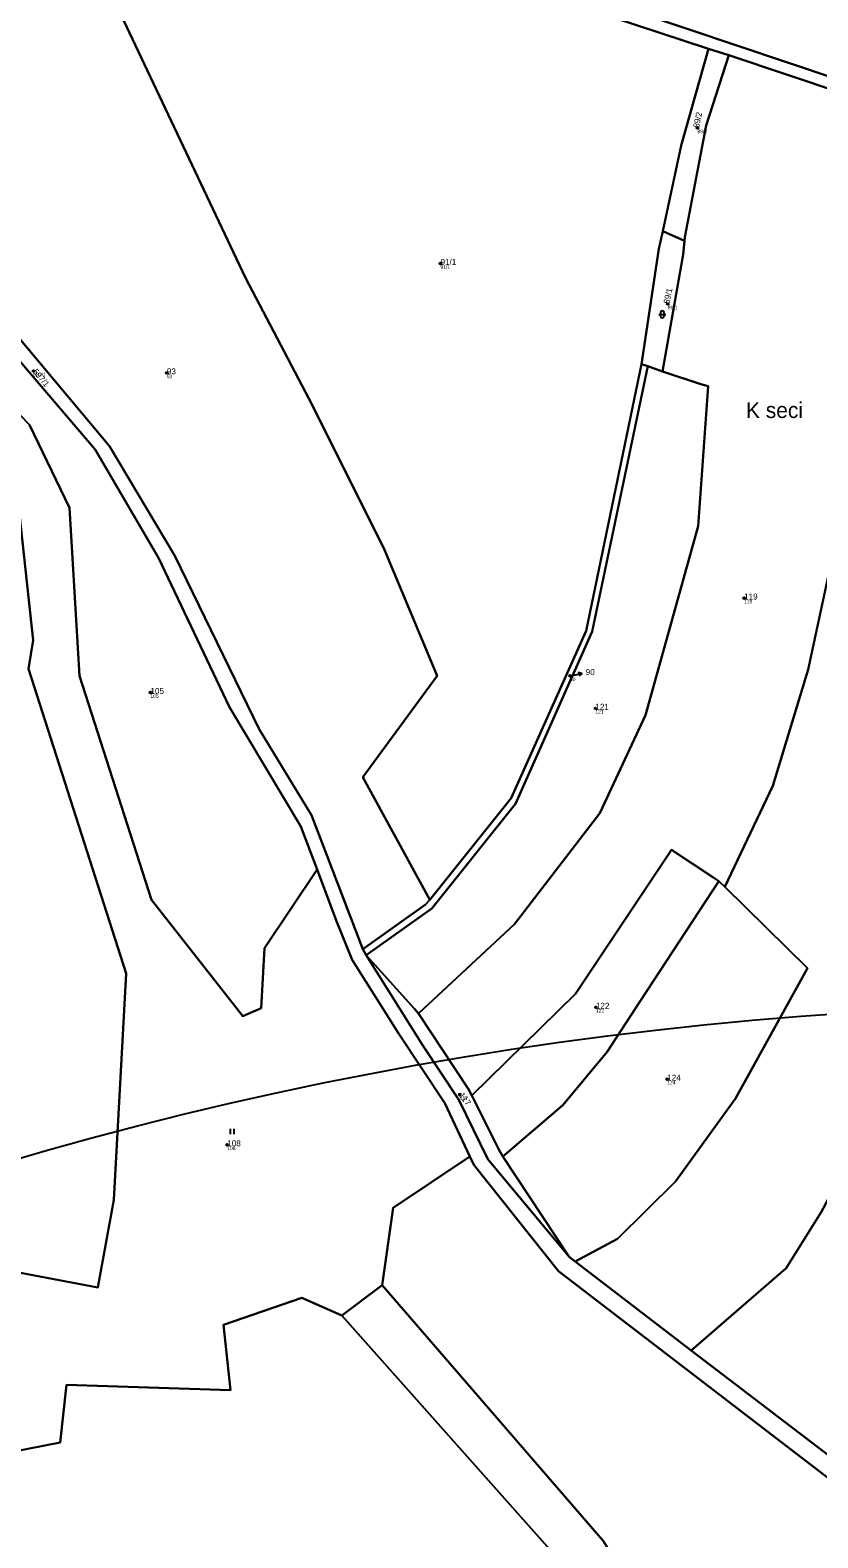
# Model space of a CAD drawing. Extents: x -680203 to -673936, y -1102717 to -1093650.
# Drawn here: x -677620.9 to -677399.8, y -1095724 to -1095300.6 of the extents above; entities that cross this region are included whole.
import ezdxf

# ---------------------------------------------------------------- set-up
doc = ezdxf.new("R2010")
doc.units = 0
for name, color, linetype in [('_Ideová část', 7, 'Continuous'), ('Definiční body', 7, 'Continuous'), ('SOxx01xx_ŽSp_násyp_plocha', 7, 'Continuous'), ('SOxx02xx_Staničení_Popis10', 7, 'Continuous'), ('SOxxxxxx_Koleje_hlavní_body_Popis10', 7, 'Continuous'), ('SOxxxxxx_Osa_bod_P', 7, 'Continuous'), ('x_prac', 7, 'Continuous')]:
    doc.layers.add(name, color=color, linetype=linetype)

msp = doc.modelspace()

# ---------------------------------------------------------------- linework, layer by layer
at = {"layer": '_Ideová část'}
msp.add_circle((-677321.69, -1096651.16), 1076.75, dxfattribs=at)
at = {"layer": 'Definiční body'}
for centre in [(-677433.55, -1095328.09), (-677505.71, -1095366.17), (-677441.89, -1095377.53), (-677620.01, -1095396.36), (-677582.54, -1095396.9), (-677420.47, -1095460.14), (-677469.36, -1095481.96), (-677587.15, -1095486.65), (-677462.23, -1095491.08), (-677462.08, -1095575.05), (-677442.04, -1095595.21), (-677500.3, -1095599.56), (-677565.58, -1095613.66)]:
    msp.add_circle(centre, 0.25, dxfattribs=at)
at = {"layer": 'SOxx01xx_ŽSp_násyp_plocha'}
for points in [[(-677352.52, -1095328.45), (-677289.59, -1095353.36), (-677271.26, -1095228.3), (-677258.24, -1095135.17), (-677286.54, -1095144.98), (-677320.37, -1095154), (-677326.86, -1095160.17), (-677335.31, -1095219.5), (-677342.05, -1095252.16), (-677349.64, -1095280.09), (-677449.27, -1095281.6), (-677468.27, -1095282.54), (-677483.43, -1095284.23), (-677450.39, -1095295.64)], [(-677560.45, -1095370.17), (-677541.61, -1095406.08), (-677521.48, -1095446.58), (-677506.67, -1095481.96), (-677527.49, -1095510.38), (-677508.68, -1095544.86), (-677485.9, -1095516.35), (-677464.83, -1095469.32), (-677449.29, -1095394.4), (-677444.38, -1095362.09), (-677443.3, -1095357.06), (-677438.13, -1095333), (-677430.49, -1095305.91), (-677485.69, -1095287.66), (-677501.89, -1095287.69), (-677597.99, -1095290.84)], [(-677390.55, -1095388.88), (-677386.02, -1095391.27), (-677383.8, -1095387.31), (-677352.52, -1095328.45), (-677450.39, -1095295.64), (-677483.43, -1095284.23), (-677491.01, -1095285.48), (-677501.89, -1095287.69), (-677485.69, -1095287.66), (-677430.49, -1095305.91), (-677424.75, -1095307.65), (-677360.31, -1095329.32), (-677385.67, -1095380.55), (-677389.04, -1095386.03)], [(-677675.01, -1095295.39), (-677629.44, -1095380.79), (-677598.65, -1095417.44), (-677580.33, -1095448.22), (-677556.59, -1095496.94), (-677541.94, -1095521.06), (-677527.55, -1095558.75), (-677509.97, -1095546.2), (-677508.68, -1095544.86), (-677527.49, -1095510.38), (-677506.67, -1095481.96), (-677521.48, -1095446.58), (-677541.61, -1095406.08), (-677560.45, -1095370.17), (-677597.99, -1095290.84), (-677600.3, -1095290.92), (-677638.97, -1095292.08), (-677667.46, -1095294.86)], [(-677437.21, -1095359.78), (-677437.12, -1095358.8), (-677431.1, -1095327.45), (-677424.75, -1095307.65), (-677430.49, -1095305.91), (-677438.13, -1095333), (-677443.3, -1095357.06)], [(-677443.4, -1095396.52), (-677437.56, -1095363.67), (-677437.21, -1095359.78), (-677443.3, -1095357.06), (-677444.38, -1095362.09), (-677449.29, -1095394.4), (-677447.48, -1095395.05)], [(-677556.02, -1095575.31), (-677555.12, -1095558.45), (-677540.35, -1095536.38), (-677544.91, -1095524.29), (-677564.93, -1095490.78), (-677584.9, -1095448.87), (-677602.7, -1095418.37), (-677642.32, -1095371.97), (-677656.71, -1095361.97), (-677660.1, -1095371.11), (-677621.09, -1095411.46), (-677609.85, -1095434.82), (-677607.06, -1095481.99), (-677586.89, -1095544.9), (-677561.21, -1095577.53)], [(-677601.89, -1095653.76), (-677597.41, -1095629.12), (-677594, -1095565.52), (-677621.39, -1095480.02), (-677620.05, -1095471.91), (-677625.68, -1095420.14), (-677631.32, -1095408.39), (-677640.62, -1095404.63), (-677662, -1095379.12), (-677662.05, -1095392.69), (-677667.06, -1095392.78), (-677680.62, -1095373.48), (-677699.43, -1095370.5), (-677718.49, -1095390.07), (-677724.22, -1095423), (-677716.86, -1095447.53), (-677735.17, -1095456.9), (-677744.11, -1095462.5), (-677739.41, -1095481.75), (-677718.68, -1095563.96), (-677728.45, -1095609.33), (-677671.37, -1095622.6), (-677676.03, -1095639.64)], [(-677508.68, -1095544.86), (-677509.97, -1095546.2), (-677527.55, -1095558.75), (-677526.63, -1095560.39), (-677508.17, -1095547.26), (-677484.64, -1095517.88), (-677463.11, -1095469.5), (-677447.48, -1095395.05), (-677449.29, -1095394.4), (-677464.83, -1095469.32), (-677485.9, -1095516.35)], [(-677447.48, -1095395.05), (-677463.11, -1095469.5), (-677484.64, -1095517.88), (-677508.17, -1095547.26), (-677526.63, -1095560.39), (-677513.01, -1095575.49), (-677511.89, -1095576.78), (-677484.96, -1095551.66), (-677461, -1095520.49), (-677448.16, -1095493.02), (-677433.36, -1095439.9), (-677430.59, -1095400.65), (-677432.6, -1095400.05), (-677443.4, -1095396.52)], [(-677496.92, -1095599.77), (-677489.25, -1095615.13), (-677488.2, -1095616.94), (-677471.36, -1095602.53), (-677458.96, -1095587.5), (-677449.66, -1095573.29), (-677427.6, -1095539.66), (-677429.25, -1095538.52), (-677440.85, -1095530.78), (-677467.77, -1095571.28)], [(-677456.05, -1095640.09), (-677439.76, -1095623.97), (-677422.84, -1095600.61), (-677402.69, -1095564.06), (-677425.85, -1095541.19), (-677427.6, -1095539.66), (-677449.66, -1095573.29), (-677458.96, -1095587.5), (-677471.36, -1095602.53), (-677488.2, -1095616.94), (-677469.6, -1095645.15), (-677467.93, -1095646.43)], [(-677496.92, -1095599.77), (-677497.83, -1095598.07), (-677511.89, -1095576.78), (-677513.01, -1095575.49), (-677526.63, -1095560.39), (-677510.67, -1095585.81), (-677500.55, -1095601.02), (-677492.4, -1095617.72), (-677469.6, -1095645.15), (-677488.2, -1095616.94), (-677489.25, -1095615.13)], [(-677377.26, -1095604.32), (-677381.8, -1095600.79), (-677398.85, -1095632.58), (-677408.69, -1095648.32), (-677435.33, -1095671.43), (-677394.66, -1095702.49), (-677393.22, -1095703.6), (-677359.63, -1095661.83), (-677348.78, -1095643.79), (-677339.22, -1095627.32)], [(-677349.31, -1095815.59), (-677338.45, -1095800.51), (-677316.85, -1095776.2), (-677308.45, -1095775.45), (-677398.97, -1095705.62), (-677472.55, -1095649.11), (-677496.36, -1095619.25), (-677497.44, -1095616.94), (-677518.96, -1095631.38), (-677522.06, -1095653.03), (-677460.04, -1095724.9), (-677440.61, -1095755.7), (-677438, -1095782.38), (-677424.34, -1095794.38), (-677418.59, -1095814.42), (-677373.03, -1095824.35), (-677352.31, -1095820.7)], [(-677522.06, -1095653.03), (-677533.44, -1095661.57), (-677469, -1095734.05), (-677447.12, -1095788.26), (-677431.66, -1095814.45), (-677418.59, -1095814.42), (-677424.34, -1095794.38), (-677438, -1095782.38), (-677440.61, -1095755.7), (-677460.04, -1095724.9)]]:
    msp.add_lwpolyline(points, close=True, dxfattribs=at)
for points in [[(-677360.31, -1095329.32), (-677424.75, -1095307.65), (-677431.1, -1095327.45), (-677437.12, -1095358.8), (-677437.21, -1095359.78), (-677437.56, -1095363.67), (-677443.4, -1095396.52), (-677432.6, -1095400.05), (-677430.59, -1095400.65), (-677433.36, -1095439.9), (-677448.16, -1095493.02), (-677461, -1095520.49), (-677484.96, -1095551.66), (-677511.89, -1095576.78), (-677497.83, -1095598.07), (-677496.92, -1095599.77), (-677467.77, -1095571.28), (-677440.85, -1095530.78), (-677429.25, -1095538.52), (-677427.6, -1095539.66), (-677425.85, -1095541.19), (-677412.43, -1095512.89), (-677402.51, -1095480.21), (-677395.41, -1095447.18)], [(-677642.32, -1095371.97), (-677602.7, -1095418.37), (-677584.9, -1095448.87), (-677564.93, -1095490.78), (-677544.91, -1095524.29), (-677540.35, -1095536.38), (-677534.9, -1095550.85), (-677530.49, -1095561.75), (-677517.4, -1095582.49), (-677504.49, -1095601.94), (-677497.44, -1095616.94), (-677496.36, -1095619.25), (-677472.55, -1095649.11), (-677398.97, -1095705.62), (-677308.45, -1095775.45)], [(-677308.31, -1095765.59), (-677393.22, -1095703.6), (-677394.66, -1095702.49), (-677435.33, -1095671.43), (-677436.89, -1095670.18), (-677467.93, -1095646.43), (-677469.6, -1095645.15), (-677492.4, -1095617.72), (-677500.55, -1095601.02), (-677510.67, -1095585.81), (-677526.63, -1095560.39), (-677527.55, -1095558.75), (-677541.94, -1095521.06), (-677556.59, -1095496.94), (-677580.33, -1095448.22), (-677598.65, -1095417.44), (-677629.44, -1095380.79)], [(-677635.04, -1095701.68), (-677612.55, -1095697.21), (-677610.76, -1095681.01), (-677564.71, -1095682.51), (-677566.62, -1095664.2), (-677544.66, -1095656.6), (-677533.44, -1095661.57), (-677522.06, -1095653.03), (-677518.96, -1095631.38), (-677497.44, -1095616.94), (-677504.49, -1095601.94), (-677517.4, -1095582.49), (-677530.49, -1095561.75), (-677534.9, -1095550.85), (-677540.35, -1095536.38), (-677555.12, -1095558.45), (-677556.02, -1095575.31), (-677561.21, -1095577.53), (-677586.89, -1095544.9), (-677607.06, -1095481.99), (-677609.85, -1095434.82), (-677621.09, -1095411.46)], [(-677625.68, -1095420.14), (-677620.05, -1095471.91), (-677621.39, -1095480.02), (-677594, -1095565.52), (-677597.41, -1095629.12), (-677601.89, -1095653.76), (-677676.03, -1095639.64)], [(-677395.41, -1095447.18), (-677402.51, -1095480.21), (-677412.43, -1095512.89), (-677425.85, -1095541.19), (-677402.69, -1095564.06), (-677422.84, -1095600.61), (-677439.76, -1095623.97), (-677456.05, -1095640.09), (-677467.93, -1095646.43), (-677436.89, -1095670.18), (-677435.33, -1095671.43), (-677408.69, -1095648.32), (-677398.85, -1095632.58)], [(-677469, -1095734.05), (-677533.44, -1095661.57), (-677544.66, -1095656.6), (-677566.62, -1095664.2), (-677564.71, -1095682.51), (-677610.76, -1095681.01), (-677612.55, -1095697.21), (-677635.04, -1095701.68), (-677664.99, -1095696.78), (-677696.22, -1095700.71), (-677716.3, -1095677.75), (-677731.78, -1095631.58), (-677722.76, -1095688.21), (-677739.51, -1095722.39), (-677739.19, -1095750.42)]]:
    msp.add_lwpolyline(points, dxfattribs=at)
at = {"layer": 'SOxx02xx_Staničení_Popis10'}
for p, q in [((-677469.36, -1095481.96), (-677468.9, -1095481.87)), ((-677468.9, -1095481.87), (-677465.95, -1095481.3)), ((-677465.95, -1095481.3), (-677467.03, -1095481)), ((-677465.95, -1095481.3), (-677466.84, -1095481.98))]:
    msp.add_line(p, q, dxfattribs=at)
at = {"layer": 'SOxxxxxx_Koleje_hlavní_body_Popis10'}
for p, q in [((-677444.45, -1095380.47), (-677442.45, -1095380.47)), ((-677443.95, -1095379.97), (-677443.95, -1095380.97)), ((-677442.95, -1095380.97), (-677442.95, -1095379.97)), ((-677564.68, -1095610.71), (-677564.68, -1095609.21)), ((-677563.68, -1095610.71), (-677563.68, -1095609.21))]:
    msp.add_line(p, q, dxfattribs=at)
for centre, start, end in [((-677443.45, -1095379.97), 0, 180), ((-677443.45, -1095380.97), 180, 359.9879)]:
    msp.add_arc(centre, 0.5, start, end, dxfattribs=at)
at = {"layer": 'x_prac'}
for p, q in [((-677424.75, -1095307.65), (-677430.49, -1095305.91)), ((-677437.21, -1095359.78), (-677443.3, -1095357.06)), ((-677449.29, -1095394.4), (-677447.48, -1095395.05)), ((-677447.48, -1095395.05), (-677443.4, -1095396.52)), ((-677427.6, -1095539.66), (-677425.85, -1095541.19)), ((-677526.63, -1095560.39), (-677527.55, -1095558.75)), ((-677469.6, -1095645.15), (-677488.2, -1095616.94)), ((-677467.93, -1095646.43), (-677469.6, -1095645.15)), ((-677522.06, -1095653.03), (-677533.44, -1095661.57))]:
    msp.add_line(p, q, dxfattribs=at)
for points in [[(-677501.89, -1095287.69), (-677485.69, -1095287.66), (-677430.49, -1095305.91)], [(-677352.52, -1095328.45), (-677450.39, -1095295.64), (-677483.43, -1095284.23)], [(-677597.99, -1095290.84), (-677560.45, -1095370.17), (-677541.61, -1095406.08), (-677521.48, -1095446.58), (-677506.67, -1095481.96), (-677527.49, -1095510.38), (-677508.68, -1095544.86)], [(-677430.49, -1095305.91), (-677438.13, -1095333), (-677443.3, -1095357.06)], [(-677437.21, -1095359.78), (-677437.12, -1095358.8), (-677431.1, -1095327.45), (-677424.75, -1095307.65)], [(-677424.75, -1095307.65), (-677360.31, -1095329.32), (-677385.67, -1095380.55), (-677389.04, -1095386.03), (-677390.55, -1095388.88), (-677386.02, -1095391.27)], [(-677443.3, -1095357.06), (-677444.38, -1095362.09), (-677449.29, -1095394.4)], [(-677443.4, -1095396.52), (-677437.56, -1095363.67), (-677437.21, -1095359.78)], [(-677656.71, -1095361.97), (-677660.1, -1095371.11), (-677621.09, -1095411.46), (-677609.85, -1095434.82), (-677607.06, -1095481.99), (-677586.89, -1095544.9), (-677561.21, -1095577.53), (-677556.02, -1095575.31), (-677555.12, -1095558.45), (-677540.35, -1095536.38)], [(-677540.35, -1095536.38), (-677544.91, -1095524.29), (-677564.93, -1095490.78), (-677584.9, -1095448.87), (-677602.7, -1095418.37), (-677642.32, -1095371.97), (-677656.71, -1095361.97)], [(-677728.45, -1095609.33), (-677671.37, -1095622.6), (-677676.03, -1095639.64), (-677601.89, -1095653.76), (-677597.41, -1095629.12), (-677594, -1095565.52), (-677621.39, -1095480.02), (-677620.05, -1095471.91), (-677625.68, -1095420.14), (-677631.32, -1095408.39), (-677640.62, -1095404.63), (-677662, -1095379.12), (-677662.05, -1095392.69), (-677667.06, -1095392.78), (-677680.62, -1095373.48), (-677699.43, -1095370.5), (-677718.49, -1095390.07), (-677724.22, -1095423), (-677716.86, -1095447.53), (-677735.17, -1095456.9)], [(-677527.55, -1095558.75), (-677541.94, -1095521.06), (-677556.59, -1095496.94), (-677580.33, -1095448.22), (-677598.65, -1095417.44), (-677629.44, -1095380.79)], [(-677425.85, -1095541.19), (-677412.43, -1095512.89), (-677402.51, -1095480.21), (-677395.41, -1095447.18), (-677393.12, -1095403.96), (-677386.02, -1095391.27)], [(-677526.63, -1095560.39), (-677508.17, -1095547.26), (-677484.64, -1095517.88), (-677463.11, -1095469.5), (-677447.48, -1095395.05)], [(-677443.4, -1095396.52), (-677432.6, -1095400.05), (-677430.59, -1095400.65), (-677433.36, -1095439.9), (-677448.16, -1095493.02), (-677461, -1095520.49), (-677484.96, -1095551.66), (-677511.89, -1095576.78)], [(-677508.68, -1095544.86), (-677485.9, -1095516.35), (-677464.83, -1095469.32), (-677449.29, -1095394.4)], [(-677496.92, -1095599.77), (-677467.77, -1095571.28), (-677440.85, -1095530.78), (-677429.25, -1095538.52), (-677427.6, -1095539.66)], [(-677497.44, -1095616.94), (-677504.49, -1095601.94), (-677517.4, -1095582.49), (-677530.49, -1095561.75), (-677534.9, -1095550.85), (-677540.35, -1095536.38)], [(-677488.2, -1095616.94), (-677471.36, -1095602.53), (-677458.96, -1095587.5), (-677449.66, -1095573.29), (-677427.6, -1095539.66)], [(-677467.93, -1095646.43), (-677456.05, -1095640.09), (-677439.76, -1095623.97), (-677422.84, -1095600.61), (-677402.69, -1095564.06), (-677425.85, -1095541.19)], [(-677508.68, -1095544.86), (-677509.97, -1095546.2), (-677527.55, -1095558.75)], [(-677526.63, -1095560.39), (-677510.67, -1095585.81), (-677500.55, -1095601.02), (-677492.4, -1095617.72), (-677469.6, -1095645.15)], [(-677511.89, -1095576.78), (-677513.01, -1095575.49), (-677526.63, -1095560.39)], [(-677496.92, -1095599.77), (-677497.83, -1095598.07), (-677511.89, -1095576.78)], [(-677488.2, -1095616.94), (-677489.25, -1095615.13), (-677496.92, -1095599.77)], [(-677435.33, -1095671.43), (-677408.69, -1095648.32), (-677398.85, -1095632.58), (-677381.8, -1095600.79), (-677377.26, -1095604.32)], [(-677522.06, -1095653.03), (-677518.96, -1095631.38), (-677497.44, -1095616.94)], [(-677308.45, -1095775.45), (-677398.97, -1095705.62), (-677472.55, -1095649.11), (-677496.36, -1095619.25), (-677497.44, -1095616.94)], [(-677731.78, -1095631.58), (-677716.3, -1095677.75), (-677696.22, -1095700.71), (-677664.99, -1095696.78), (-677635.04, -1095701.68), (-677612.55, -1095697.21), (-677610.76, -1095681.01), (-677564.71, -1095682.51), (-677566.62, -1095664.2), (-677544.66, -1095656.6), (-677533.44, -1095661.57)], [(-677435.33, -1095671.43), (-677436.89, -1095670.18), (-677467.93, -1095646.43)], [(-677418.59, -1095814.42), (-677424.34, -1095794.38), (-677438, -1095782.38), (-677440.61, -1095755.7), (-677460.04, -1095724.9), (-677522.06, -1095653.03)], [(-677533.44, -1095661.57), (-677469, -1095734.05), (-677447.12, -1095788.26), (-677431.66, -1095814.45)], [(-677393.22, -1095703.6), (-677394.66, -1095702.49), (-677435.33, -1095671.43)]]:
    msp.add_lwpolyline(points, dxfattribs=at)

# ---------------------------------------------------------------- texts
at = {"layer": 'Definiční body'}
for s, p in [('89/2', (-677433.55, -1095329.58)), ('91/1', (-677505.71, -1095367.66)), ('89/1', (-677441.89, -1095379.02)), ('597/1', (-677620.01, -1095397.85)), ('93', (-677582.54, -1095398.39)), ('119', (-677420.47, -1095461.63)), ('90', (-677469.36, -1095483.45)), ('105', (-677587.15, -1095488.14)), ('121', (-677462.23, -1095492.57)), ('122', (-677462.08, -1095576.54)), ('124', (-677442.04, -1095596.7)), ('117', (-677500.3, -1095601.05)), ('108', (-677565.58, -1095615.15))]:
    msp.add_text(s, height=1, dxfattribs=at).set_placement(p)
at = {"layer": 'SOxx02xx_Staničení_Popis10'}
msp.add_text('K seci', height=4.4, dxfattribs=at).set_placement((-677419.94, -1095409.56))
at = {"layer": 'SOxxxxxx_Osa_bod_P'}
for s, rotation, p in [('89/2', 78, (-677433.13, -1095328.18)), ('89/1', 78, (-677441.47, -1095377.62)), ('597/1', 310, (-677620.33, -1095396.63)), ('117', 307, (-677500.64, -1095599.81))]:
    msp.add_text(s, height=1.7, rotation=rotation, dxfattribs=at).set_placement(p)
for s, p in [('91/1', (-677505.71, -1095366.59)), ('93', (-677582.54, -1095397.32)), ('119', (-677420.47, -1095460.56)), ('90', (-677464.95, -1095481.75)), ('105', (-677587.15, -1095487.07)), ('121', (-677462.23, -1095491.51)), ('122', (-677462.08, -1095575.48)), ('124', (-677442.04, -1095595.64)), ('108', (-677565.58, -1095614.08))]:
    msp.add_text(s, height=1.7, dxfattribs=at).set_placement(p)

doc.saveas('drawing.dxf')
